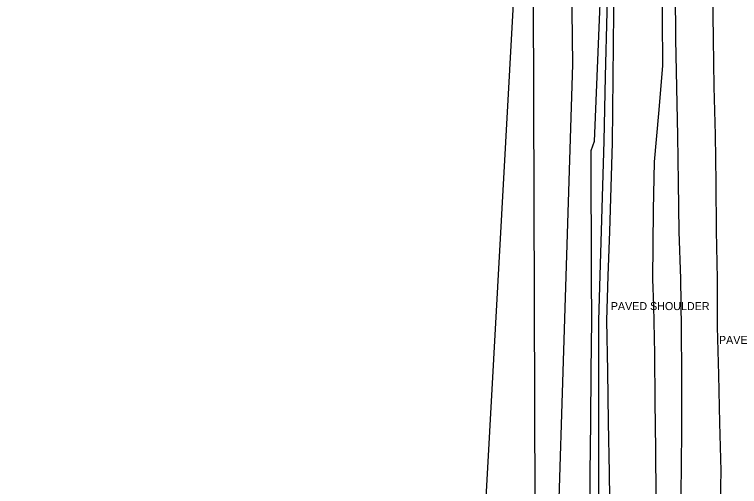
# Model space of a CAD drawing. Extents: x 1802180 to 1804859, y 572524 to 575172.
# Drawn here: x 1803314 to 1803540.3, y 574147.8 to 574295.2 of the extents above; entities that cross this region are included whole.
import ezdxf

# ---------------------------------------------------------------- set-up
doc = ezdxf.new("R2010")
doc.units = 0
for name, color, linetype in [('EX_EDGE_PAVEMENT', 7, 'Continuous'), ('EX_SHOULDER', 7, 'Continuous'), ('S_BASELINE', 7, 'Continuous'), ('S_DITCHLINE', 7, 'Continuous'), ('S_MISC_BOUNDARY', 7, 'Continuous'), ('S_PAVEMENT_CROWN', 7, 'Continuous'), ('S_SANITARY_SEWER', 7, 'Continuous'), ('S_SHOULDER_ANNOT', 7, 'Continuous')]:
    doc.layers.add(name, color=color, linetype=linetype)

msp = doc.modelspace()

# ---------------------------------------------------------------- linework, layer by layer
at = {"layer": 'EX_EDGE_PAVEMENT'}
msp.add_lwpolyline([(1803517.26, 574482.47), (1803517.51, 574467.47), (1803517.67, 574452.47), (1803517.81, 574437.41), (1803518.03, 574422.41), (1803518.36, 574407.34), (1803518.7, 574392.42), (1803518.94, 574377.43), (1803519.21, 574362.4), (1803519.49, 574347.4), (1803519.76, 574332.5), (1803519.95, 574317.5), (1803520.14, 574302.51), (1803520.32, 574287.51), (1803520.64, 574272.4), (1803520.9, 574257.31), (1803521.09, 574242.7), (1803521.31, 574227.43), (1803521.88, 574212.67), (1803522.06, 574197.35), (1803522.19, 574182.35), (1803522.2, 574167.41), (1803522.1, 574152.4), (1803521.77, 574138.01)], dxfattribs=at)
at = {"layer": 'EX_SHOULDER'}
for points in [[(1803513.24, 574212.56), (1803513.47, 574234.14), (1803513.74, 574249.17), (1803515.13, 574264.32), (1803516.38, 574279.16), (1803516.28, 574294.22), (1803516.3, 574309.23), (1803516.16, 574324.22), (1803515.87, 574339.19), (1803515.53, 574354.2), (1803515.38, 574369.2), (1803515.15, 574384.21), (1803514.89, 574399.16), (1803514.43, 574414.17), (1803513.96, 574429.18), (1803513.59, 574444.2), (1803513.3, 574459.21), (1803513.14, 574474.16)], [(1803514.29, 574144.45), (1803514.15, 574159.33), (1803513.93, 574174.27), (1803513.86, 574189.2), (1803513.56, 574204.17), (1803513.24, 574212.56)]]:
    msp.add_lwpolyline(points, dxfattribs=at)
at = {"layer": 'S_BASELINE'}
msp.add_line((1803445.92, 573868.28), (1803500.45, 574852.59), dxfattribs=at)
at = {"layer": 'S_DITCHLINE'}
for points in [[(1803497.42, 574417.82), (1803496.99, 574414.28), (1803497.48, 574399.88), (1803497.97, 574385.47), (1803498.45, 574371.07), (1803498.94, 574356.66), (1803498.35, 574341.53), (1803497.76, 574326.39), (1803497.17, 574311.26), (1803496.57, 574296.12), (1803495.75, 574275.81), (1803494.92, 574255.51), (1803493.82, 574252.61), (1803493.87, 574239.39), (1803493.93, 574226.18), (1803493.98, 574212.96), (1803494.04, 574199.75), (1803493.88, 574183.82), (1803493.72, 574167.89), (1803493.57, 574151.96), (1803493.41, 574136.03)], [(1803498.48, 574417.59), (1803498.95, 574402.27), (1803499.41, 574386.94), (1803499.87, 574371.62), (1803500.33, 574356.29), (1803499.97, 574341.22), (1803499.61, 574326.15), (1803499.24, 574311.07), (1803498.88, 574296), (1803498.38, 574275.84), (1803497.88, 574255.67), (1803497.48, 574241.67), (1803497.09, 574227.68), (1803496.7, 574213.68), (1803496.31, 574199.68), (1803496.3, 574183.77), (1803496.29, 574167.86), (1803496.28, 574151.95), (1803496.27, 574136.04)], [(1803499.31, 574417.73), (1803500.58, 574415.88), (1803500.84, 574400.94), (1803501.1, 574386), (1803501.37, 574371.06), (1803501.63, 574356.12), (1803501.45, 574341.09), (1803501.28, 574326.05), (1803501.1, 574311.02), (1803500.93, 574295.98), (1803500.74, 574275.56), (1803500.56, 574255.15), (1803500.11, 574241.28), (1803499.67, 574227.41), (1803499.22, 574213.54), (1803498.78, 574199.67), (1803499.04, 574183.78), (1803499.3, 574167.9), (1803499.56, 574152.02), (1803499.82, 574136.14)]]:
    msp.add_lwpolyline(points, dxfattribs=at)
at = {"layer": 'S_MISC_BOUNDARY'}
msp.add_lwpolyline([(1802879.24, 573886.73), (1803332.38, 573880.88), (1803406.04, 573888.6), (1803452.16, 573909.91), (1803480.86, 574044.75), (1803488.24, 574279.61), (1803486.64, 574405.44), (1803398.34, 574407.58), (1803194.96, 574408.85)], dxfattribs=at)
at = {"layer": 'S_PAVEMENT_CROWN'}
msp.add_lwpolyline([(1803528.87, 574482.61), (1803529.05, 574467.61), (1803529.24, 574452.62), (1803529.46, 574437.62), (1803529.73, 574422.62), (1803530.08, 574407.62), (1803530.42, 574392.63), (1803530.68, 574377.63), (1803530.95, 574362.63), (1803531.25, 574347.64), (1803531.52, 574332.64), (1803531.69, 574317.64), (1803531.87, 574302.64), (1803532.04, 574287.64), (1803532.28, 574272.64), (1803532.66, 574257.65), (1803532.89, 574242.65), (1803532.99, 574227.66), (1803533.28, 574212.66), (1803533.29, 574197.66), (1803533.71, 574182.67), (1803534.08, 574167.67), (1803534.41, 574152.68), (1803534.12, 574137.68)], dxfattribs=at)
at = {"layer": 'S_SANITARY_SEWER'}
msp.add_line((1803476.77, 574052.57), (1803475.85, 574321.56), dxfattribs=at)

# ---------------------------------------------------------------- texts
at = {"layer": 'S_SHOULDER_ANNOT'}
for p in [(1803500.09, 574202.89), (1803533.86, 574192.32)]:
    msp.add_text('PAVED SHOULDER', height=2.5, dxfattribs=at).set_placement(p)

doc.saveas('drawing.dxf')
